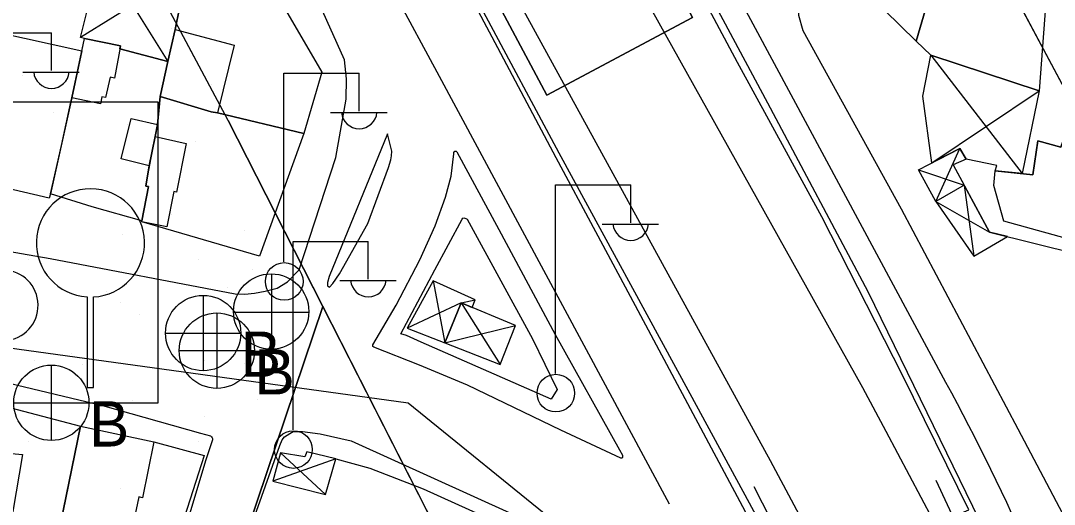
# Model space of a CAD drawing. Extents: x 417997 to 421451, y 4451742 to 4455216.
# Drawn here: x 420096.3 to 420192.4, y 4452291.1 to 4452336 of the extents above; entities that cross this region are included whole.
import ezdxf

# ---------------------------------------------------------------- set-up
doc = ezdxf.new("R2010")
doc.units = 0
for name, color, linetype in [('ADAKENARI', 7, 'Continuous'), ('B_Mesken', 7, 'Continuous'), ('B_Sundurma', 7, 'Continuous'), ('B_Teras', 7, 'Continuous'), ('Default', 7, 'Continuous'), ('KALDIRIM', 7, 'Continuous'), ('LJ_SEMBOL', 7, 'Continuous'), ('PL_GENEL_OTOPARK', 7, 'Continuous'), ('PL_KAMU_HİZMET_A', 7, 'Continuous'), ('PL_RAYLI_TOPLU_TAŞIMA_İST', 7, 'Continuous'), ('PL_REKRASYON', 7, 'Continuous'), ('RAYLI_TOPLU_TAŞIMA_HATTI', 7, 'Continuous'), ('S_Elektrik_Diregi', 7, 'Continuous'), ('S_Rogar_Kapagi', 7, 'Continuous'), ('S_Rogar_Kapagi_Buski', 7, 'Continuous'), ('Sinir_Cit_bir_taraf', 7, 'Continuous'), ('Sinir_Ist_Duvari', 7, 'Continuous'), ('SN_KENTSEL_DONUSUM', 7, 'Continuous'), ('TR_PARKALANI', 7, 'Continuous'), ('Yol_Kaldirim_kenari_bordurtasi', 7, 'Continuous'), ('Yol_Sose', 7, 'Continuous')]:
    doc.layers.add(name, color=color, linetype=linetype)

# ---------------------------------------------------------------- blocks, each defined once
blk = doc.blocks.new('POINT_DISPLAY')
at = {"layer": 'Default'}
blk.add_line((0, 0), (0, 0), dxfattribs=at)

msp = doc.modelspace()

# ---------------------------------------------------------------- linework, layer by layer
at = {"layer": 'ADAKENARI'}
for p, q in [((420115.596, 4452326.771), (420103.352, 4452349.714)), ((420115.596, 4452326.771), (420103.352, 4452349.714)), ((420244.563, 4452233.782), (420186.452, 4452342.675)), ((420244.563, 4452233.782), (420186.452, 4452342.675)), ((420115.596, 4452326.771), (420162.572, 4452234.648)), ((420115.596, 4452326.771), (420162.572, 4452234.648)), ((420105.158, 4452252.491), (420124.407, 4452309.491)), ((420105.158, 4452252.491), (420124.407, 4452309.491))]:
    msp.add_line(p, q, dxfattribs=at)
msp.add_lwpolyline([(420116.958, 4452382.083), (420130.509, 4452389.315), (420158.774, 4452336.35), (420145.222, 4452329.119)], close=True, dxfattribs=at)
msp.add_lwpolyline([(420116.958, 4452382.083), (420130.509, 4452389.315), (420158.774, 4452336.35), (420145.222, 4452329.119)], close=True, dxfattribs=at)
at = {"layer": 'B_Mesken'}
for points in [[(420184.063, 4452349.512), (420179.574, 4452334.144), (420172.267, 4452341.341), (420175.913, 4452352.394), (420177.009, 4452352.052), (420176.925, 4452351.793)], [(420184.063, 4452349.512), (420192.294, 4452346.881), (420191.017, 4452329.521), (420180.925, 4452332.837), (420179.574, 4452334.144)], [(420120.06, 4452338.563), (420124.32, 4452331.254), (420122.645, 4452325.565), (420114.616, 4452327.475), (420114.012, 4452327.591), (420109.275, 4452329.007), (420110.003, 4452332.268), (420110.667, 4452335.237), (420111.083, 4452337.222), (420110.979, 4452337.242), (420111.676, 4452340.566), (420115.188, 4452339.792), (420115.157, 4452339.641)], [(420099.076, 4452319.962), (420098.974, 4452319.554), (420091.24, 4452321.344), (420091.299, 4452321.779), (420093.967, 4452335.011), (420101.995, 4452333.242), (420101.079, 4452328.868)], [(420102.948, 4452318.767), (420099.076, 4452319.962), (420100.092, 4452324.45), (420100.97, 4452328.491), (420101.079, 4452328.868), (420101.988, 4452333.211), (420102.238, 4452334.402), (420105.593, 4452333.716), (420105.536, 4452333.417), (420110.003, 4452332.268), (420109.275, 4452329.007), (420109.024, 4452326.391), (420108.805, 4452325.287), (420108.262, 4452322.553), (420107.933, 4452320.664), (420108.182, 4452320.637), (420107.577, 4452317.456)], [(420118.507, 4452314.162), (420107.562, 4452317.375), (420107.577, 4452317.456), (420108.182, 4452320.637), (420107.933, 4452320.664), (420108.805, 4452325.287), (420109.024, 4452326.391), (420109.275, 4452329.007), (420114.012, 4452327.591), (420114.616, 4452327.475), (420122.645, 4452325.565)], [(420186.925, 4452322.098), (420187.064, 4452322.593), (420184.211, 4452323.182), (420183.004, 4452322.65), (420186.391, 4452316.397), (420202.992, 4452312.279), (420205.662, 4452324.55), (420205.087, 4452324.702), (420205.131, 4452324.902), (420194.094, 4452327.389), (420193.022, 4452324.292), (420190.893, 4452324.891), (420190.422, 4452321.73)], [(420091.611, 4452296.191), (420092.315, 4452300.344), (420092.417, 4452300.855), (420101.886, 4452298.376), (420097.498, 4452277.058), (420093.43, 4452278.044), (420088.764, 4452279.03), (420090.033, 4452286.881)], [(420108.694, 4452296.913), (420113.362, 4452295.665), (420109.42, 4452283.302), (420105.825, 4452284.182), (420099.252, 4452285.539), (420101.886, 4452298.376)]]:
    msp.add_lwpolyline(points, close=True, dxfattribs=at)
at = {"layer": 'B_Sundurma'}
for p, q in [((420103.803, 4452342.182), (420110.003, 4452332.268)), ((420111.676, 4452340.566), (420101.888, 4452334.49)), ((420180.925, 4452332.837), (420189.42, 4452321.836)), ((420181.028, 4452322.836), (420191.017, 4452329.521)), ((420181.385, 4452319.238), (420183.621, 4452324.18)), ((420179.775, 4452322.187), (420184.021, 4452320.772)), ((420184.021, 4452320.772), (420184.928, 4452314.167)), ((420181.385, 4452319.238), (420186.391, 4452316.397)), ((420134.65, 4452311.886), (420135.749, 4452306.116)), ((420137.253, 4452309.831), (420132.235, 4452307.498)), ((420137.253, 4452309.831), (420138.579, 4452310.11)), ((420137.253, 4452309.831), (420140.884, 4452304.107)), ((420135.749, 4452306.116), (420142.328, 4452307.732)), ((420120.468, 4452295.916), (420124.655, 4452292.042)), ((420125.613, 4452295.338), (420119.756, 4452293.267))]:
    msp.add_line(p, q, dxfattribs=at)
for points in [[(420103.803, 4452342.182), (420111.676, 4452340.566), (420110.979, 4452337.242), (420110.979, 4452337.242), (420111.083, 4452337.222), (420110.667, 4452335.237), (420110.003, 4452332.268), (420105.536, 4452333.417), (420105.593, 4452333.716), (420102.238, 4452334.402), (420101.888, 4452334.49)], [(420181.028, 4452322.836), (420180.179, 4452329.034), (420180.925, 4452332.837), (420191.017, 4452329.521), (420189.42, 4452321.836), (420186.925, 4452322.098), (420187.064, 4452322.593), (420184.211, 4452323.182), (420183.621, 4452324.18)], [(420181.385, 4452319.238), (420179.775, 4452322.187), (420183.621, 4452324.18), (420184.211, 4452323.182), (420183.004, 4452322.65), (420184.021, 4452320.772)], [(420184.021, 4452320.772), (420181.385, 4452319.238), (420184.928, 4452314.167), (420188.048, 4452315.986), (420186.391, 4452316.397)], [(420138.288, 4452309.403), (420138.579, 4452310.11), (420134.65, 4452311.886), (420132.235, 4452307.498), (420135.749, 4452306.116), (420137.253, 4452309.831)], [(420137.253, 4452309.831), (420135.749, 4452306.116), (420140.884, 4452304.107), (420142.328, 4452307.732)], [(420125.613, 4452295.338), (420122.929, 4452295.99), (420122.745, 4452295.523), (420120.468, 4452295.916), (420119.756, 4452293.267), (420124.655, 4452292.042)]]:
    msp.add_lwpolyline(points, close=True, dxfattribs=at)
at = {"layer": 'B_Teras'}
for points in [[(420109.275, 4452329.007), (420110.667, 4452335.237), (420116.151, 4452333.756), (420114.616, 4452327.475), (420114.012, 4452327.591)], [(420101.079, 4452328.868), (420102.238, 4452334.402), (420105.593, 4452333.716), (420105.02, 4452330.701), (420104.622, 4452330.792), (420104.189, 4452328.925), (420103.866, 4452328.987), (420103.718, 4452328.33)], [(420105.651, 4452323.214), (420106.595, 4452326.957), (420109.024, 4452326.391), (420108.262, 4452322.553)], [(420205.131, 4452324.902), (420202.59, 4452313.313), (420187.735, 4452317.43), (420186.781, 4452320.75), (420186.925, 4452322.098), (420190.422, 4452321.73), (420190.893, 4452324.891), (420193.022, 4452324.292), (420194.094, 4452327.389)], [(420108.805, 4452325.287), (420111.706, 4452324.649), (420110.812, 4452320.123), (420110.541, 4452320.167), (420109.905, 4452316.887), (420107.562, 4452317.375), (420108.182, 4452320.637), (420107.933, 4452320.664), (420108.262, 4452322.553)], [(420099.252, 4452285.539), (420101.886, 4452298.376), (420108.694, 4452296.913), (420107.644, 4452291.733), (420107.293, 4452291.811), (420105.697, 4452284.208)], [(420088.764, 4452279.03), (420090.033, 4452286.881), (420091.611, 4452296.191), (420096.492, 4452295.744), (420093.43, 4452278.044)]]:
    msp.add_lwpolyline(points, close=True, dxfattribs=at)
at = {"layer": 'KALDIRIM'}
for p, q in [((420182.339, 4452302.453), (420116.931, 4452423.925)), ((420182.339, 4452302.453), (420116.931, 4452423.925)), ((420135.027, 4452331.258), (420092.283, 4452410.639)), ((420135.027, 4452331.258), (420092.283, 4452410.639)), ((420156.638, 4452291.124), (420135.027, 4452331.258)), ((420156.638, 4452291.124), (420135.027, 4452331.258))]:
    msp.add_line(p, q, dxfattribs=at)
msp.add_arc((419968.61, 4452187.368), 242.743, 11.11907, 28.30076, dxfattribs=at)
msp.add_arc((419968.61, 4452187.368), 242.743, 11.11907, 28.30076, dxfattribs=at)
at = {"layer": 'LJ_SEMBOL'}
for p, q in [((420102.483, 4452310.385), (420102.483, 4452301.967)), ((420102.483, 4452310.385), (420102.483, 4452301.967)), ((420103.078, 4452301.967), (420103.078, 4452310.383)), ((420103.078, 4452301.967), (420103.078, 4452310.383)), ((420102.483, 4452301.967), (420103.078, 4452301.967)), ((420102.483, 4452301.967), (420103.078, 4452301.967))]:
    msp.add_line(p, q, dxfattribs=at)
msp.add_lwpolyline([(420081.067, 4452328.512), (420109.067, 4452328.512), (420109.067, 4452300.512), (420081.067, 4452300.512)], close=True, dxfattribs=at)
msp.add_lwpolyline([(420081.067, 4452328.512), (420109.067, 4452328.512), (420109.067, 4452300.512), (420081.067, 4452300.512)], close=True, dxfattribs=at)
for centre, radius, start, end in [((420102.8, 4452315.403), 5.028, 273.16102, 266.38261), ((420102.8, 4452315.403), 5.028, 273.16102, 266.38261), ((420094.649, 4452309.601), 3.282, 273.72166, 263.23907), ((420094.649, 4452309.601), 3.282, 273.72166, 263.23907)]:
    msp.add_arc(centre, radius, start, end, dxfattribs=at)
at = {"layer": 'PL_GENEL_OTOPARK'}
msp.add_lwpolyline([(420183.371, 4452348.449), (420186.452, 4452342.675), (420207.609, 4452303.029), (420260.851, 4452354.514), (420236.802, 4452391.197), (420233.223, 4452396.656), (420183.371, 4452348.449)], dxfattribs=at)
msp.add_lwpolyline([(420183.371, 4452348.449), (420186.452, 4452342.675), (420207.609, 4452303.029), (420260.851, 4452354.514), (420236.802, 4452391.197), (420233.223, 4452396.656), (420183.371, 4452348.449)], dxfattribs=at)
at = {"layer": 'PL_KAMU_HİZMET_A'}
msp.add_lwpolyline([(420162.572, 4452234.648), (420124.407, 4452309.491), (420105.158, 4452252.491), (420106.714, 4452250.722), (420101.734, 4452235.291)], dxfattribs=at)
msp.add_lwpolyline([(420162.572, 4452234.648), (420124.407, 4452309.491), (420105.158, 4452252.491), (420106.714, 4452250.722), (420101.734, 4452235.291)], dxfattribs=at)
at = {"layer": 'PL_RAYLI_TOPLU_TAŞIMA_İST'}
msp.add_lwpolyline([(420116.958, 4452382.083), (420145.222, 4452329.119), (420158.774, 4452336.35), (420130.509, 4452389.315), (420116.958, 4452382.083)], dxfattribs=at)
msp.add_lwpolyline([(420116.958, 4452382.083), (420145.222, 4452329.119), (420158.774, 4452336.35), (420130.509, 4452389.315), (420116.958, 4452382.083)], dxfattribs=at)
at = {"layer": 'PL_REKRASYON'}
msp.add_lwpolyline([(420124.407, 4452309.491), (420115.596, 4452326.771), (420103.352, 4452349.714), (420076.14, 4452400.705), (420066.338, 4452419.857), (420065.337, 4452422.204), (420063.496, 4452400.111), (420057.042, 4452322.669), (420055.919, 4452309.196), (420055.863, 4452308.523), (420085.129, 4452275.258), (420105.158, 4452252.491), (420124.407, 4452309.491)], dxfattribs=at)
msp.add_lwpolyline([(420124.407, 4452309.491), (420115.596, 4452326.771), (420103.352, 4452349.714), (420076.14, 4452400.705), (420066.338, 4452419.857), (420065.337, 4452422.204), (420063.496, 4452400.111), (420057.042, 4452322.669), (420055.919, 4452309.196), (420055.863, 4452308.523), (420085.129, 4452275.258), (420105.158, 4452252.491), (420124.407, 4452309.491)], dxfattribs=at)
at = {"layer": 'RAYLI_TOPLU_TAŞIMA_HATTI'}
for p, q in [((420174.614, 4452301.945), (420111.435, 4452414.963)), ((420174.614, 4452301.945), (420111.435, 4452414.963)), ((420166.038, 4452295.161), (420105.243, 4452405.985)), ((420166.038, 4452295.161), (420105.243, 4452405.985))]:
    msp.add_line(p, q, dxfattribs=at)
for points in [[(420189.028, 4452274.2), (420187.441, 4452277.403), (420185.357, 4452281.521), (420183.244, 4452285.624), (420181.107, 4452289.715), (420178.952, 4452293.797), (420176.786, 4452297.872), (420174.614, 4452301.945)], [(420189.028, 4452274.2), (420187.441, 4452277.403), (420185.357, 4452281.521), (420183.244, 4452285.624), (420181.107, 4452289.715), (420178.952, 4452293.797), (420176.786, 4452297.872), (420174.614, 4452301.945)], [(420186.02, 4452255.967), (420185.18, 4452257.782), (420183.172, 4452261.994), (420181.121, 4452266.186), (420179.034, 4452270.36), (420176.916, 4452274.518), (420174.771, 4452278.663), (420172.606, 4452282.797), (420170.425, 4452286.923), (420168.234, 4452291.043), (420166.038, 4452295.161)], [(420186.02, 4452255.967), (420185.18, 4452257.782), (420183.172, 4452261.994), (420181.121, 4452266.186), (420179.034, 4452270.36), (420176.916, 4452274.518), (420174.771, 4452278.663), (420172.606, 4452282.797), (420170.425, 4452286.923), (420168.234, 4452291.043), (420166.038, 4452295.161)]]:
    msp.add_lwpolyline(points, dxfattribs=at)
at = {"layer": 'S_Elektrik_Diregi'}
for p, q in [((420092.172, 4452334.906), (420099.172, 4452334.906)), ((420099.172, 4452331.406), (420099.172, 4452334.906)), ((420096.512, 4452331.266), (420101.762, 4452331.266)), ((420120.783, 4452313.655), (420120.783, 4452331.155)), ((420120.783, 4452331.155), (420127.783, 4452331.155)), ((420127.783, 4452327.655), (420127.783, 4452331.155)), ((420125.123, 4452327.515), (420130.373, 4452327.515)), ((420146.031, 4452303.283), (420146.031, 4452320.783)), ((420146.031, 4452320.783), (420153.031, 4452320.783)), ((420153.031, 4452317.283), (420153.031, 4452320.783)), ((420150.371, 4452317.143), (420155.621, 4452317.143)), ((420121.634, 4452298.046), (420121.634, 4452315.546)), ((420121.634, 4452315.546), (420128.634, 4452315.546)), ((420128.634, 4452312.046), (420128.634, 4452315.546)), ((420125.974, 4452311.906), (420131.224, 4452311.906))]:
    msp.add_line(p, q, dxfattribs=at)
for centre in [(420120.819, 4452311.82), (420146.067, 4452301.448), (420121.67, 4452296.211)]:
    msp.add_circle(centre, 1.75, dxfattribs=at)
for centre in [(420099.173, 4452331.419), (420127.784, 4452327.668), (420153.032, 4452317.296), (420128.635, 4452312.059)]:
    msp.add_arc(centre, 1.658, 184.83843, 355.14641, dxfattribs=at)
at = {"layer": 'S_Rogar_Kapagi'}
for p, q in [((420119.656, 4452305.503), (420119.656, 4452312.503)), ((420116.086, 4452308.968), (420123.086, 4452308.968))]:
    msp.add_line(p, q, dxfattribs=at)
msp.add_circle((420119.603, 4452309.031), 3.5, dxfattribs=at)
at = {"layer": 'S_Rogar_Kapagi_Buski'}
for p, q in [((420113.279, 4452310.534), (420113.279, 4452303.534)), ((420114.551, 4452308.895), (420114.551, 4452301.895)), ((420109.779, 4452307.034), (420116.779, 4452307.034)), ((420111.051, 4452305.395), (420118.051, 4452305.395)), ((420099.161, 4452304.055), (420099.161, 4452297.055)), ((420095.661, 4452300.555), (420102.661, 4452300.555))]:
    msp.add_line(p, q, dxfattribs=at)
for centre in [(420113.279, 4452307.034), (420114.551, 4452305.395), (420099.161, 4452300.555)]:
    msp.add_circle(centre, 3.5, dxfattribs=at)
at = {"layer": 'Sinir_Cit_bir_taraf'}
msp.add_lwpolyline([(420125.613, 4452295.338), (420128.761, 4452294.488), (420133.743, 4452292.571), (420139.61, 4452289.909), (420152.145, 4452282.335), (420154.353, 4452280.813), (420158.638, 4452273.957), (420165.452, 4452259.292), (420166.804, 4452247.135), (420163.294, 4452245.514)], dxfattribs=at)
at = {"layer": 'Sinir_Ist_Duvari'}
for points in [[(420135.358, 4452344.517), (420139.301, 4452336.913), (420146.334, 4452323.785), (420158.535, 4452301.406), (420165.031, 4452289.421)], [(420182.996, 4452289.981), (420184.466, 4452290.604), (420178.311, 4452303.119), (420170.797, 4452317.815), (420162.962, 4452332.167), (420156.467, 4452344.293)], [(420202.529, 4452236.726), (420198.884, 4452248.848), (420195.037, 4452260.218), (420190.728, 4452272.344), (420185.006, 4452285.676), (420181.434, 4452293.328)], [(420164.479, 4452292.791), (420168.299, 4452285.308), (420174.753, 4452271.481), (420180.336, 4452258.612), (420185.488, 4452244.688), (420188.066, 4452236.866)]]:
    msp.add_lwpolyline(points, dxfattribs=at)
at = {"layer": 'SN_KENTSEL_DONUSUM'}
for p, q in [((420132.341, 4452300.528), (420016.538, 4452316.457)), ((420132.341, 4452300.528), (420016.538, 4452316.457)), ((420214.336, 4452234.101), (420132.341, 4452300.528)), ((420214.336, 4452234.101), (420132.341, 4452300.528))]:
    msp.add_line(p, q, dxfattribs=at)
at = {"layer": 'Yol_Kaldirim_kenari_bordurtasi'}
for points in [[(420133.562, 4452306.195), (420132.183, 4452306.812), (420131.643, 4452306.973), (420134.812, 4452312.9), (420137.345, 4452317.602), (420137.41, 4452317.698), (420137.525, 4452317.743), (420137.714, 4452317.681), (420137.82, 4452317.606), (420143.891, 4452306.507), (420146.185, 4452301.784), (420145.635, 4452300.877)], [(420145.635, 4452300.877), (420133.562, 4452306.195)]]:
    msp.add_lwpolyline(points, dxfattribs=at)
at = {"layer": 'Yol_Sose'}
for points in [[(420099.057, 4452313.957), (420116.256, 4452310.689), (420117.162, 4452310.653), (420118.054, 4452310.738), (420119.052, 4452310.912), (420120.172, 4452311.207), (420121.112, 4452311.774), (420122.207, 4452312.898), (420125.6, 4452323.333), (420126.574, 4452328.745), (420126.601, 4452330.633), (420126.432, 4452332.4), (420122.455, 4452341.259), (420120.607, 4452344.673)], [(420134.817, 4452344.523), (420140.122, 4452334.545), (420146.059, 4452323.349), (420153.445, 4452309.591), (420163.419, 4452290.923), (420171.283, 4452275.304), (420178.563, 4452258.466), (420183.153, 4452246.266), (420186.897, 4452234.39)], [(420157.247, 4452344.285), (420157.44, 4452343.932), (420165.737, 4452328.415), (420175.068, 4452310.901), (420186.626, 4452287.214), (420194.284, 4452268.142), (420200.348, 4452250.409), (420205.056, 4452235.463), (420205.317, 4452234.196)], [(420166.852, 4452344.183), (420168.244, 4452339.769), (420168.581, 4452338.244), (420168.619, 4452337.264), (420168.645, 4452336.57), (420169.043, 4452335.135), (420178.175, 4452318.576), (420189.017, 4452298.131), (420198.8, 4452279.639), (420207.16, 4452265.182), (420211.325, 4452260.199)], [(420057.716, 4452324.317), (420057.49, 4452322.323), (420057.503, 4452321.965), (420057.638, 4452321.554), (420057.723, 4452321.398), (420058.084, 4452320.956), (420058.24, 4452320.906), (420078.64, 4452317.335), (420093.701, 4452314.897), (420099.057, 4452313.957)], [(420131.209, 4452309.617), (420133.42, 4452313.839), (420134.861, 4452316.99), (420135.817, 4452319.64), (420136.335, 4452321.593), (420136.581, 4452323.672), (420136.594, 4452323.787), (420136.671, 4452323.912), (420136.803, 4452323.922), (420136.876, 4452323.868), (420140.771, 4452316.637), (420145.991, 4452306.9), (420151.993, 4452296.178), (420152.252, 4452295.685), (420152.266, 4452295.534), (420152.252, 4452295.482), (420152.199, 4452295.409), (420152.12, 4452295.395), (420146.523, 4452298.01), (420137.84, 4452302.202)], [(420133.389, 4452304.053), (420129.141, 4452305.714), (420129.06, 4452305.788), (420129.041, 4452305.934), (420131.209, 4452309.617)], [(420137.84, 4452302.202), (420133.389, 4452304.053)], [(420094.467, 4452302.562), (420103.914, 4452300.289), (420113.023, 4452297.742), (420113.971, 4452297.47), (420114.047, 4452297.387), (420114.113, 4452297.286), (420114.133, 4452297.231), (420114.149, 4452297.124), (420113.53, 4452295.241)], [(420109.661, 4452263.493), (420117.393, 4452288.122), (420120.394, 4452296.579), (420120.625, 4452297.106), (420120.853, 4452297.391), (420121.323, 4452297.689), (420121.657, 4452297.883), (420122.503, 4452297.877), (420124.148, 4452297.685), (420127.043, 4452297.032), (420142.146, 4452290.172), (420147.698, 4452287.027), (420153.859, 4452282.294), (420156.887, 4452278.804), (420160.152, 4452272.386), (420165.333, 4452261.173), (420166.149, 4452258.98), (420171.912, 4452244.795), (420175.486, 4452234.511)], [(420113.53, 4452295.241), (420108.498, 4452278.566), (420105.532, 4452269.698), (420103.753, 4452265.04), (420102.145, 4452261.16), (420102.059, 4452260.896), (420101.958, 4452260.774), (420101.871, 4452260.712), (420101.742, 4452260.659), (420100.414, 4452260.799)]]:
    msp.add_lwpolyline(points, dxfattribs=at)
msp.add_lwpolyline([(420130.409, 4452325.525), (420124.987, 4452312.282), (420124.832, 4452311.725), (420124.845, 4452311.408), (420125.011, 4452311.301), (420125.33, 4452311.631), (420125.94, 4452312.517), (420128.601, 4452317.207), (420130.524, 4452322.415), (420130.74, 4452323.108), (420130.803, 4452323.485), (420130.821, 4452323.922)], close=True, dxfattribs=at)

# ---------------------------------------------------------------- block references
at = {"layer": 'TR_PARKALANI', "xscale": 0.1, "yscale": 0.10000000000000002}
for p in [(420110.375, 4452335.353), (420110.375, 4452335.353), (420096.451, 4452330.956), (420096.451, 4452330.956), (420114.096, 4452330.096), (420114.096, 4452330.096), (420099.324, 4452327.491), (420099.324, 4452327.491), (420106.23, 4452326.366), (420106.23, 4452326.366), (420112.577, 4452324.809), (420112.577, 4452324.809), (420101.95, 4452319.101), (420101.95, 4452319.101), (420110.375, 4452318.054), (420110.375, 4452318.054), (420105.822, 4452316.181), (420105.822, 4452316.181), (420117.104, 4452316.557), (420117.104, 4452316.557), (420097.061, 4452313.837), (420097.061, 4452313.837), (420112.856, 4452313.837), (420112.856, 4452313.837), (420117.887, 4452312.905), (420117.887, 4452312.905), (420115.586, 4452311.27), (420115.586, 4452311.27), (420104.304, 4452310.894), (420104.304, 4452310.894), (420105.611, 4452309.883), (420105.611, 4452309.883), (420107.357, 4452308.768), (420107.357, 4452308.768), (420097.588, 4452304.516), (420097.588, 4452304.516), (420101.009, 4452305.116), (420101.009, 4452305.116), (420110.23, 4452305.303), (420110.23, 4452305.303), (420113.383, 4452304.516), (420113.383, 4452304.516), (420102.101, 4452304.14), (420102.101, 4452304.14), (420117.136, 4452304.178), (420117.136, 4452304.178), (420106.717, 4452300.786), (420106.717, 4452300.786), (420118.309, 4452300.862), (420118.309, 4452300.862), (420097.588, 4452299.251), (420097.588, 4452299.251), (420113.383, 4452299.251), (420113.383, 4452299.251), (420097.061, 4452296.913), (420097.061, 4452296.913), (420112.856, 4452296.913), (420112.856, 4452296.913), (420105.611, 4452292.584), (420105.611, 4452292.584), (420107.357, 4452291.469), (420107.357, 4452291.469)]:
    msp.add_blockref('POINT_DISPLAY', p, dxfattribs=at)

# ---------------------------------------------------------------- texts
at = {"layer": 'S_Rogar_Kapagi_Buski'}
for p in [(420116.779, 4452302.97), (420118.051, 4452301.331), (420102.661, 4452296.491)]:
    msp.add_text('B', height=4.2, dxfattribs=at).set_placement(p)

doc.saveas('drawing.dxf')
